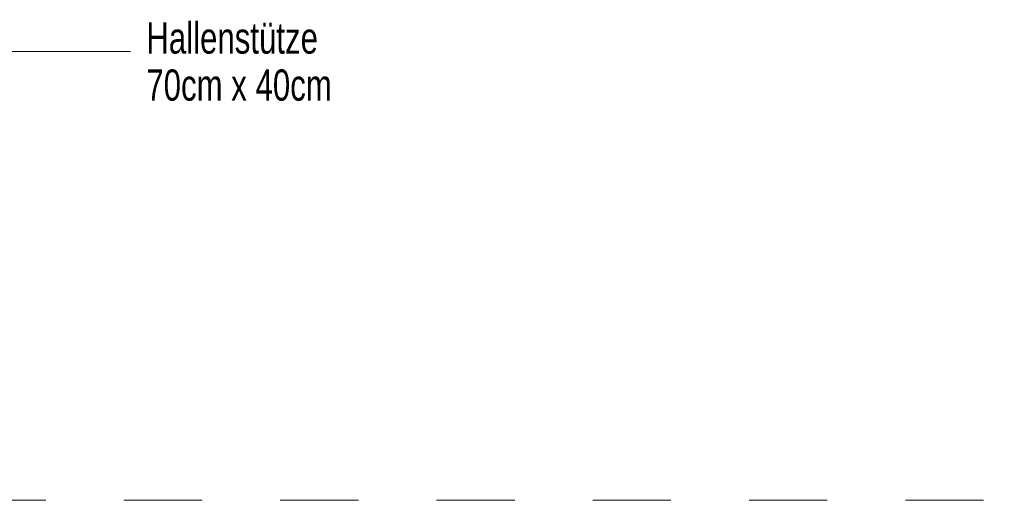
# Model space of a CAD drawing. Header units: metres. Extents: x 1316.5 to 1415.3, y -94.1 to -52.
# Tile 440 of 656: x 1403.6 to 1404.8, y -77.4 to -76.8. Entities that reach past the tile are written whole.
import ezdxf

# ---------------------------------------------------------------- set-up
doc = ezdxf.new("R2010")
doc.units = ezdxf.units.M
doc.linetypes.add('AUSGEZOGEN', pattern=[0])
doc.linetypes.add('STRICHLINIE_S4', pattern=[0.008, 0.006, -0.002])
doc.layers.add('XR$4$Text 1_100', color=3, linetype='AUSGEZOGEN', lineweight=18)
doc.layers.add('XR$4$Wand Mauerwerk tr_1', color=42, linetype='AUSGEZOGEN', lineweight=18)
doc.styles.add('ARIAL', font='arial.ttf')

msp = doc.modelspace()

# ---------------------------------------------------------------- linework, layer by layer
at = {"layer": 'XR$4$Wand Mauerwerk tr_1', "color": 7, "linetype": 'AUSGEZOGEN', "lineweight": 13, "transparency": 33554687}
msp.add_line((1403.729, -76.8516), (1403.5692, -76.8516), dxfattribs=at)
at = {"layer": 'XR$4$Wand Mauerwerk tr_1', "color": 7, "linetype": 'STRICHLINIE_S4', "lineweight": 18, "transparency": 33554687}
msp.add_line((1407.4205, -77.426), (1399.7995, -77.426), dxfattribs=at)

# ---------------------------------------------------------------- texts
at = {"layer": 'XR$4$Text 1_100', "color": 3, "linetype": 'AUSGEZOGEN', "lineweight": 18, "transparency": 33554687, "insert": (1403.7492, -76.8142), "char_height": 0.04, "width": 0.252452, "attachment_point": 1, "line_spacing_factor": 0.903614, "style": 'ARIAL'}
msp.add_mtext('\\A1;{\\fArial|i0|b0;\\H0.040000;\\W0.714286;\\C3;Hallenstütze}\\P{\\fArial|i0|b0;\\H0.040000;\\W0.714286;\\C3;70cm x 40cm}\\P', dxfattribs=at)

doc.saveas('drawing.dxf')
